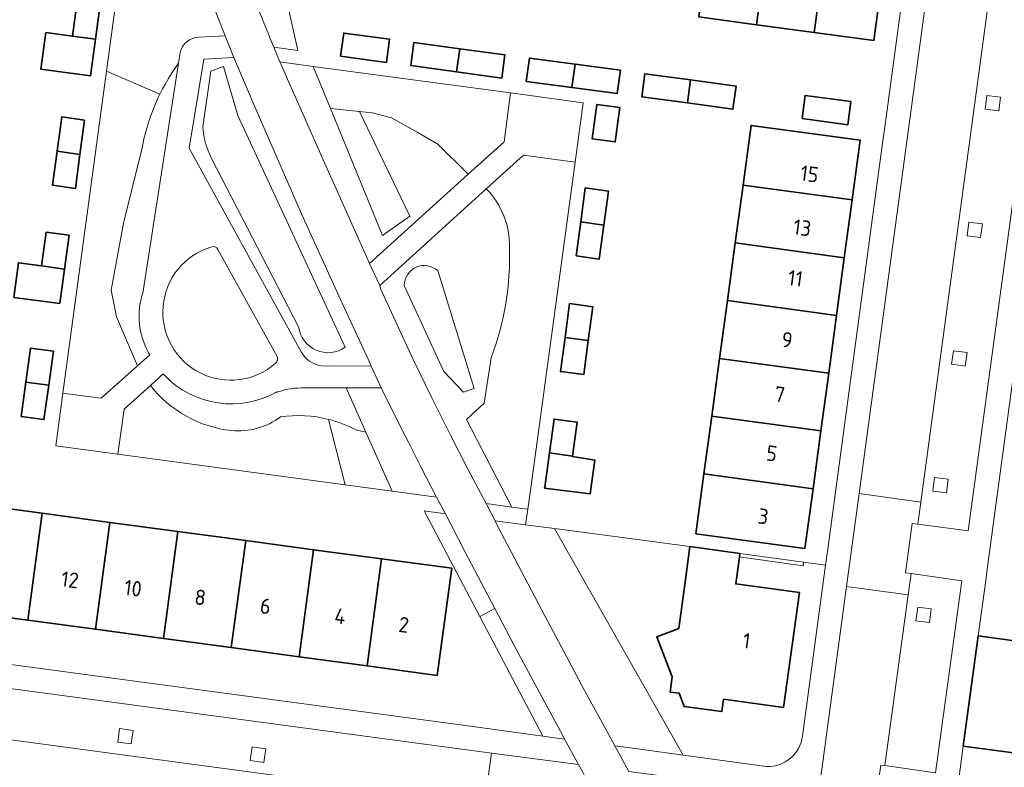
# Model space of a CAD drawing. Extents: x 150256 to 156914, y 461459 to 469481.
# Tile 569 of 656: x 154482 to 154569, y 467914 to 467980. Entities that reach past the tile are written whole.
import ezdxf
from ezdxf.enums import TextEntityAlignment as Align

# ---------------------------------------------------------------- set-up
doc = ezdxf.new("R2010")
doc.units = 0
doc.header["$LTSCALE"] = 0.75
for name, color, linetype, lineweight in [('B-RO-GR-BEPLANTING_CULTUUR_BOSPLANTSOEN-GV', 251, 'CONTINUOUS', 18), ('B-RO-GR-BEPLANTING_CULTUUR_HEESTERS-GV', 251, 'CONTINUOUS', 18), ('B-RO-GR-GROENVOORZIENING-GV', 251, 'CONTINUOUS', 18), ('B-RO-IE-TERREINAFSCHEIDING_KUNSTMATIG_HEKWERK-G', 251, 'IE-TERREINAFSCHEIDING-KUNSTMATIG', 18), ('B-RO-IE-TERREINAFSCHEIDING_KUNSTMATIG_MUUR-G', 251, 'IE-TERREINAFSCHEIDING-KUNSTMATIG-DICHT', 18), ('B-RO-OG-BEBOUWING-GV', 6, 'CONTINUOUS', 35), ('B-RO-OG-BEBOUWING-T18', 1, 'CONTINUOUS', 18), ('B-RO-OG-TERREIN_CULTUURSCHEIDING-GV', 251, 'CONTINUOUS', 18), ('B-RO-OG-TERREIN_ONBEGROEID-GV', 251, 'CONTINUOUS', 18), ('B-RO-OG-WATER_GREPPEL-GV', 251, 'CONTINUOUS', 18), ('B-RO-VH-VERHARDING_BETONSTRAATSTEEN-GV', 251, 'CONTINUOUS', 18), ('B-RO-VH-VERHARDING_HALFVERHARDING_GRIND-GV', 251, 'CONTINUOUS', 18), ('B-RO-VH-VERHARDING_TEGEL-GV', 251, 'CONTINUOUS', 18)]:
    doc.layers.add(name, color=color, linetype=linetype, lineweight=lineweight)
doc.styles.add('NLCS-ISO-M200-T18', font='NLCS-ISO.ttf', dxfattribs={"height": 360})
doc.linetypes.add('IE-TERREINAFSCHEIDING-KUNSTMATIG', pattern='A,4,[82,NLCS.SHX,S=0.75,R=90,X=0,Y=0],4,-2', length=10)
doc.linetypes.add('IE-TERREINAFSCHEIDING-KUNSTMATIG-DICHT', pattern='A,8,-1,[82,NLCS.SHX,S=0.75,R=90,X=0,Y=0],-1', length=10)

msp = doc.modelspace()

# ---------------------------------------------------------------- linework, layer by layer
at = {"layer": 'B-RO-GR-BEPLANTING_CULTUUR_BOSPLANTSOEN-GV'}
for points in [[(154504.506, 467977.328), (154506.622, 467977.039), (154503.419, 467991.288), (154502.438, 467991.413), (154503.179, 467996.923), (154496.381, 467997.852), (154501.29, 467985.333)], [(154504.506, 467977.328), (154506.622, 467977.039), (154503.419, 467991.288), (154502.438, 467991.413), (154503.179, 467996.923), (154496.381, 467997.852), (154501.29, 467985.333)], [(154510.767, 467951.048), (154501.355, 467971.353), (154500.099, 467975.623), (154498.991, 467975.233), (154498.294, 467970.349)], [(154510.767, 467951.048), (154501.355, 467971.353), (154500.099, 467975.623), (154498.991, 467975.233), (154498.294, 467970.349)], [(154494.519, 467973.203), (154489.844, 467975.231), (154486.025, 467947.04)], [(154494.519, 467973.203), (154489.844, 467975.231), (154486.025, 467947.04)], [(154486.025, 467947.04), (154489.376, 467946.585), (154492.556, 467949.433), (154490.71, 467953.72), (154490.25, 467956.04), (154491.34, 467961.92), (154492.969, 467968.502)], [(154486.025, 467947.04), (154489.376, 467946.585), (154492.556, 467949.433), (154490.71, 467953.72), (154490.25, 467956.04), (154491.34, 467961.92), (154492.969, 467968.502)], [(154499.046, 467967.588), (154506.684, 467952.838)], [(154499.046, 467967.588), (154506.684, 467952.838)], [(154530.895, 467967.242), (154526.384, 467967.874), (154523.124, 467964.92)], [(154530.895, 467967.242), (154526.384, 467967.874), (154523.124, 467964.92)], [(154523.549, 467950.122), (154522.94, 467946.15), (154521.39, 467944.73), (154525.353, 467937.064), (154526.749, 467936.87), (154527.056, 467938.96), (154530.895, 467967.242)], [(154523.549, 467950.122), (154522.94, 467946.15), (154521.39, 467944.73), (154525.353, 467937.064), (154526.749, 467936.87), (154527.056, 467938.96), (154530.895, 467967.242)], [(154515.939, 467956.447), (154519.407, 467948.928), (154521.12, 467947.129), (154522.052, 467947.441), (154518.863, 467957.762)], [(154515.939, 467956.447), (154519.407, 467948.928), (154521.12, 467947.129), (154522.052, 467947.441), (154518.863, 467957.762)], [(154493.688, 467947.704), (154491.384, 467945.623), (154490.844, 467941.684), (154510.749, 467939.008)], [(154493.688, 467947.704), (154491.384, 467945.623), (154490.844, 467941.684), (154510.749, 467939.008)], [(154510.749, 467939.008), (154509.304, 467944.741)], [(154510.749, 467939.008), (154509.304, 467944.741)]]:
    msp.add_lwpolyline(points, dxfattribs=at)
for points in [[(154503.171, 467980.577, 0.002695), (154504.506, 467977.328)], [(154503.171, 467980.577, 0.002695), (154504.506, 467977.328)], [(154492.969, 467968.502, -0.069316), (154494.519, 467973.203)], [(154492.969, 467968.502, -0.069316), (154494.519, 467973.203)], [(154498.294, 467970.349, 0.10571), (154499.046, 467967.588)], [(154498.294, 467970.349, 0.10571), (154499.046, 467967.588)], [(154523.124, 467964.92, -0.204409), (154525.149, 467959.788)], [(154523.124, 467964.92, -0.204409), (154525.149, 467959.788)], [(154525.149, 467959.788, -0.099302), (154523.549, 467950.122)], [(154525.149, 467959.788, -0.099302), (154523.549, 467950.122)], [(154518.863, 467957.762, 0.651412), (154515.939, 467956.447)], [(154518.863, 467957.762, 0.651412), (154515.939, 467956.447)], [(154506.684, 467952.838, 0.560957), (154510.767, 467951.048)], [(154506.684, 467952.838, 0.560957), (154510.767, 467951.048)], [(154500.798, 467943.755, -0.200669), (154493.688, 467947.704)], [(154500.798, 467943.755, -0.200669), (154493.688, 467947.704)], [(154505.1, 467944.948, -0.180645), (154500.798, 467943.755)], [(154505.1, 467944.948, -0.180645), (154500.798, 467943.755)], [(154509.304, 467944.741, 0.09966), (154505.1, 467944.948)], [(154509.304, 467944.741, 0.09966), (154505.1, 467944.948)]]:
    msp.add_lwpolyline(points, format="xyb", dxfattribs=at)
for points in [[(154521.541, 467966.198), (154524.677, 467969.039), (154525.257, 467973.314), (154507.969, 467975.643), (154509.478, 467971.968), (154512, 467971.7), (154513.13, 467971.58), (154514.81, 467971.15), (154517.08, 467969.89), (154518.89, 467968.82)], [(154521.541, 467966.198), (154524.677, 467969.039), (154525.257, 467973.314), (154507.969, 467975.643), (154509.478, 467971.968), (154512, 467971.7), (154513.13, 467971.58), (154514.81, 467971.15), (154517.08, 467969.89), (154518.89, 467968.82)], [(154518.766, 467937.93), (154517.397, 467940.576), (154516.295, 467942.744), (154516.047, 467943.231), (154514.978, 467945.369), (154513.924, 467947.511), (154510.842, 467947.5), (154512.568, 467943.621), (154514.866, 467938.454)], [(154518.766, 467937.93), (154517.397, 467940.576), (154516.295, 467942.744), (154516.047, 467943.231), (154514.978, 467945.369), (154513.924, 467947.511), (154510.842, 467947.5), (154512.568, 467943.621), (154514.866, 467938.454)], [(154528.064, 467917.003), (154529.977, 467916.737), (154529.807, 467917.108), (154528.187, 467920.079), (154526.583, 467923.058), (154525.549, 467925.006), (154523.872, 467928.193), (154522.544, 467927.494)], [(154528.064, 467917.003), (154529.977, 467916.737), (154529.807, 467917.108), (154528.187, 467920.079), (154526.583, 467923.058), (154525.549, 467925.006), (154523.872, 467928.193), (154522.544, 467927.494)]]:
    msp.add_lwpolyline(points, close=True, dxfattribs=at)
at = {"layer": 'B-RO-GR-BEPLANTING_CULTUUR_HEESTERS-GV'}
msp.add_lwpolyline([(154531.194, 467914.532), (154523.581, 467915.521), (154522.977, 467911.114), (154522.918, 467910.68), (154523.998, 467910.561)], dxfattribs=at)
msp.add_lwpolyline([(154531.194, 467914.532), (154523.581, 467915.521), (154522.977, 467911.114), (154522.918, 467910.68), (154523.998, 467910.561)], dxfattribs=at)
msp.add_lwpolyline([(154537.427, 467903.638, -0.012916), (154531.194, 467914.532)], format="xyb", dxfattribs=at)
msp.add_lwpolyline([(154537.427, 467903.638, -0.012916), (154531.194, 467914.532)], format="xyb", dxfattribs=at)
at = {"layer": 'B-RO-GR-GROENVOORZIENING-GV'}
for points in [[(154566.831, 467971.911), (154568.02, 467971.749), (154568.18, 467972.94), (154566.991, 467973.099)], [(154566.831, 467971.911), (154568.02, 467971.749), (154568.18, 467972.94), (154566.991, 467973.099)], [(154565.246, 467960.816), (154566.435, 467960.654), (154566.595, 467961.845), (154565.406, 467962.004)], [(154565.246, 467960.816), (154566.435, 467960.654), (154566.595, 467961.845), (154565.406, 467962.004)], [(154563.891, 467949.563), (154565.08, 467949.401), (154565.24, 467950.592), (154564.051, 467950.751)], [(154563.891, 467949.563), (154565.08, 467949.401), (154565.24, 467950.592), (154564.051, 467950.751)], [(154562.244, 467938.468), (154563.433, 467938.306), (154563.593, 467939.497), (154562.404, 467939.656)], [(154562.244, 467938.468), (154563.433, 467938.306), (154563.593, 467939.497), (154562.404, 467939.656)], [(154560.764, 467927.112), (154561.953, 467926.95), (154562.113, 467928.141), (154560.924, 467928.3)], [(154560.764, 467927.112), (154561.953, 467926.95), (154562.113, 467928.141), (154560.924, 467928.3)], [(154490.832, 467916.487), (154492.021, 467916.325), (154492.181, 467917.516), (154490.992, 467917.675)], [(154490.832, 467916.487), (154492.021, 467916.325), (154492.181, 467917.516), (154490.992, 467917.675)], [(154502.444, 467914.87), (154503.633, 467914.708), (154503.793, 467915.899), (154502.604, 467916.058)], [(154502.444, 467914.87), (154503.633, 467914.708), (154503.793, 467915.899), (154502.604, 467916.058)]]:
    msp.add_lwpolyline(points, close=True, dxfattribs=at)
at = {"layer": 'B-RO-IE-TERREINAFSCHEIDING_KUNSTMATIG_HEKWERK-G'}
msp.add_lwpolyline([(154529.09, 467935.199), (154540.379, 467915.354)], dxfattribs=at)
msp.add_lwpolyline([(154529.09, 467935.199), (154540.379, 467915.354)], dxfattribs=at)
at = {"layer": 'B-RO-IE-TERREINAFSCHEIDING_KUNSTMATIG_MUUR-G'}
for points in [[(154540.956, 467933.603), (154529.09, 467935.199)], [(154540.956, 467933.603), (154529.09, 467935.199)], [(154550.916, 467932.247), (154550.872, 467931.927), (154545.292, 467932.693)], [(154550.916, 467932.247), (154550.872, 467931.927), (154545.292, 467932.693)], [(154550.916, 467932.247), (154545.336, 467933.011)], [(154550.916, 467932.247), (154545.336, 467933.011)], [(154552.855, 467931.982), (154550.916, 467932.247)], [(154552.855, 467931.982), (154550.916, 467932.247)]]:
    msp.add_lwpolyline(points, dxfattribs=at)
at = {"layer": 'B-RO-OG-BEBOUWING-GV'}
for points in [[(154546.806, 467979.283), (154548.095, 467988.847), (154543.041, 467989.53), (154541.752, 467979.966)], [(154546.806, 467979.283), (154548.095, 467988.847), (154543.041, 467989.53), (154541.752, 467979.966)], [(154551.86, 467978.6), (154553.149, 467988.164), (154548.095, 467988.847), (154546.806, 467979.283)], [(154551.86, 467978.6), (154553.149, 467988.164), (154548.095, 467988.847), (154546.806, 467979.283)], [(154553.149, 467988.164), (154551.86, 467978.6), (154557.065, 467977.896), (154558.361, 467987.46)], [(154553.149, 467988.164), (154551.86, 467978.6), (154557.065, 467977.896), (154558.361, 467987.46)], [(154486.88, 467978.292), (154488.881, 467978.015), (154489.285, 467981.045), (154487.283, 467981.312)], [(154486.88, 467978.292), (154488.881, 467978.015), (154489.285, 467981.045), (154487.283, 467981.312)], [(154488.881, 467978.015), (154486.88, 467978.292), (154484.538, 467978.6), (154484.101, 467975.386), (154488.456, 467974.809)], [(154488.881, 467978.015), (154486.88, 467978.292), (154484.538, 467978.6), (154484.101, 467975.386), (154488.456, 467974.809)], [(154510.357, 467976.531), (154514.374, 467975.993), (154514.647, 467978.024), (154510.627, 467978.563)], [(154510.357, 467976.531), (154514.374, 467975.993), (154514.647, 467978.024), (154510.627, 467978.563)], [(154520.793, 467977.188), (154516.779, 467977.737), (154516.501, 467975.706), (154520.519, 467975.156)], [(154520.793, 467977.188), (154516.779, 467977.737), (154516.501, 467975.706), (154520.519, 467975.156)], [(154524.475, 467974.615), (154524.753, 467976.646), (154520.793, 467977.188), (154520.519, 467975.156)], [(154524.475, 467974.615), (154524.753, 467976.646), (154520.793, 467977.188), (154520.519, 467975.156)], [(154530.628, 467973.796), (154530.902, 467975.827), (154526.896, 467976.36), (154526.629, 467974.328)], [(154530.628, 467973.796), (154530.902, 467975.827), (154526.896, 467976.36), (154526.629, 467974.328)], [(154530.902, 467975.827), (154530.628, 467973.796), (154534.603, 467973.267), (154534.874, 467975.299)], [(154530.902, 467975.827), (154530.628, 467973.796), (154534.603, 467973.267), (154534.874, 467975.299)], [(154540.737, 467972.437), (154541.01, 467974.46), (154537.025, 467974.999), (154536.759, 467972.975)], [(154540.737, 467972.437), (154541.01, 467974.46), (154537.025, 467974.999), (154536.759, 467972.975)], [(154541.01, 467974.46), (154540.737, 467972.437), (154544.737, 467971.896), (154545.003, 467973.92)], [(154541.01, 467974.46), (154540.737, 467972.437), (154544.737, 467971.896), (154545.003, 467973.92)], [(154550.791, 467971.078), (154554.805, 467970.535), (154555.071, 467972.558), (154551.057, 467973.101)], [(154550.791, 467971.078), (154554.805, 467970.535), (154555.071, 467972.558), (154551.057, 467973.101)], [(154534.825, 467972.036), (154532.794, 467972.312), (154532.387, 467969.309), (154534.418, 467969.034)], [(154534.825, 467972.036), (154532.794, 467972.312), (154532.387, 467969.309), (154534.418, 467969.034)], [(154487.922, 467970.943), (154485.92, 467971.212), (154485.517, 467968.21), (154487.518, 467967.935)], [(154487.922, 467970.943), (154485.92, 467971.212), (154485.517, 467968.21), (154487.518, 467967.935)], [(154545.617, 467965.243), (154555.173, 467963.95), (154555.88, 467969.177), (154546.325, 467970.469)], [(154545.617, 467965.243), (154555.173, 467963.95), (154555.88, 467969.177), (154546.325, 467970.469)], [(154487.518, 467967.935), (154485.517, 467968.21), (154485.117, 467965.231), (154487.119, 467964.962)], [(154487.518, 467967.935), (154485.517, 467968.21), (154485.117, 467965.231), (154487.119, 467964.962)], [(154531.393, 467962.022), (154533.424, 467961.747), (154533.829, 467964.722), (154531.798, 467965.002)], [(154531.393, 467962.022), (154533.424, 467961.747), (154533.829, 467964.722), (154531.798, 467965.002)], [(154544.933, 467960.189), (154554.489, 467958.896), (154555.173, 467963.95), (154545.617, 467965.243)], [(154544.933, 467960.189), (154554.489, 467958.896), (154555.173, 467963.95), (154545.617, 467965.243)], [(154530.989, 467959.051), (154533.019, 467958.775), (154533.424, 467961.747), (154531.393, 467962.022)], [(154530.989, 467959.051), (154533.019, 467958.775), (154533.424, 467961.747), (154531.393, 467962.022)], [(154486.567, 467960.854), (154484.565, 467961.126), (154484.164, 467958.174), (154486.166, 467957.902)], [(154486.567, 467960.854), (154484.565, 467961.126), (154484.164, 467958.174), (154486.166, 467957.902)], [(154544.933, 467960.189), (154544.248, 467955.136), (154553.805, 467953.842), (154554.489, 467958.896)], [(154544.933, 467960.189), (154544.248, 467955.136), (154553.805, 467953.842), (154554.489, 467958.896)], [(154485.755, 467954.87), (154486.166, 467957.902), (154484.164, 467958.174), (154482.137, 467958.449), (154481.725, 467955.417)], [(154485.755, 467954.87), (154486.166, 467957.902), (154484.164, 467958.174), (154482.137, 467958.449), (154481.725, 467955.417)], [(154530.025, 467951.914), (154532.056, 467951.639), (154532.454, 467954.603), (154530.423, 467954.878)], [(154530.025, 467951.914), (154532.056, 467951.639), (154532.454, 467954.603), (154530.423, 467954.878)], [(154553.805, 467953.842), (154544.248, 467955.136), (154543.564, 467950.081), (154553.122, 467948.787)], [(154553.805, 467953.842), (154544.248, 467955.136), (154543.564, 467950.081), (154553.122, 467948.787)], [(154532.056, 467951.639), (154530.025, 467951.914), (154529.624, 467948.927), (154531.655, 467948.655)], [(154532.056, 467951.639), (154530.025, 467951.914), (154529.624, 467948.927), (154531.655, 467948.655)], [(154482.786, 467947.995), (154484.782, 467947.721), (154485.195, 467950.708), (154483.194, 467950.981)], [(154482.786, 467947.995), (154484.782, 467947.721), (154485.195, 467950.708), (154483.194, 467950.981)], [(154553.122, 467948.787), (154543.564, 467950.081), (154542.878, 467945.017), (154552.436, 467943.723)], [(154553.122, 467948.787), (154543.564, 467950.081), (154542.878, 467945.017), (154552.436, 467943.723)], [(154484.782, 467947.721), (154482.786, 467947.995), (154482.376, 467944.995), (154484.368, 467944.724)], [(154484.782, 467947.721), (154482.786, 467947.995), (154482.376, 467944.995), (154484.368, 467944.724)], [(154528.653, 467941.797), (154530.684, 467941.522), (154531.088, 467944.489), (154529.057, 467944.762)], [(154528.653, 467941.797), (154530.684, 467941.522), (154531.088, 467944.489), (154529.057, 467944.762)], [(154542.878, 467945.017), (154542.194, 467939.964), (154551.753, 467938.67), (154552.436, 467943.723)], [(154542.878, 467945.017), (154542.194, 467939.964), (154551.753, 467938.67), (154552.436, 467943.723)], [(154530.684, 467941.522), (154528.653, 467941.797), (154528.245, 467938.799), (154528.235, 467938.725), (154532.234, 467938.231), (154532.64, 467941.177), (154530.679, 467941.481)], [(154530.684, 467941.522), (154528.653, 467941.797), (154528.245, 467938.799), (154528.235, 467938.725), (154532.234, 467938.231), (154532.64, 467941.177), (154530.679, 467941.481)], [(154551.753, 467938.67), (154542.194, 467939.964), (154541.485, 467934.732), (154551.045, 467933.438)], [(154551.753, 467938.67), (154542.194, 467939.964), (154541.485, 467934.732), (154551.045, 467933.438)], [(154478.26, 467937.319), (154476.998, 467927.959), (154482.944, 467927.159), (154484.207, 467936.521)], [(154478.26, 467937.319), (154476.998, 467927.959), (154482.944, 467927.159), (154484.207, 467936.521)], [(154488.89, 467926.359), (154490.153, 467935.723), (154484.207, 467936.521), (154482.944, 467927.159)], [(154488.89, 467926.359), (154490.153, 467935.723), (154484.207, 467936.521), (154482.944, 467927.159)], [(154494.836, 467925.558), (154496.1, 467934.925), (154490.153, 467935.723), (154488.89, 467926.359)], [(154494.836, 467925.558), (154496.1, 467934.925), (154490.153, 467935.723), (154488.89, 467926.359)], [(154496.1, 467934.925), (154494.836, 467925.558), (154500.783, 467924.758), (154502.046, 467934.127)], [(154496.1, 467934.925), (154494.836, 467925.558), (154500.783, 467924.758), (154502.046, 467934.127)], [(154502.046, 467934.127), (154500.783, 467924.758), (154506.729, 467923.957), (154507.993, 467933.329)], [(154502.046, 467934.127), (154500.783, 467924.758), (154506.729, 467923.957), (154507.993, 467933.329)], [(154512.675, 467923.157), (154513.939, 467932.531), (154507.993, 467933.329), (154506.729, 467923.957)], [(154512.675, 467923.157), (154513.939, 467932.531), (154507.993, 467933.329), (154506.729, 467923.957)], [(154540.956, 467933.603), (154540.592, 467930.933), (154539.98, 467926.44), (154538.066, 467925.709), (154539.402, 467922.192), (154539.218, 467920.864), (154540.017, 467920.759), (154540.45, 467919.598), (154543.76, 467919.156), (154543.905, 467920.237), (154549.172, 467919.517), (154550.552, 467929.588), (154544.974, 467930.341), (154545.293, 467932.693), (154545.336, 467933.011)], [(154540.956, 467933.603), (154540.592, 467930.933), (154539.98, 467926.44), (154538.066, 467925.709), (154539.402, 467922.192), (154539.218, 467920.864), (154540.017, 467920.759), (154540.45, 467919.598), (154543.76, 467919.156), (154543.905, 467920.237), (154549.172, 467919.517), (154550.552, 467929.588), (154544.974, 467930.341), (154545.293, 467932.693), (154545.336, 467933.011)], [(154513.939, 467932.531), (154512.675, 467923.157), (154518.827, 467922.329), (154520.093, 467931.705)], [(154513.939, 467932.531), (154512.675, 467923.157), (154518.827, 467922.329), (154520.093, 467931.705)], [(154566.222, 467925.785), (154564.917, 467916.131), (154571.06, 467915.3), (154572.364, 467924.955)], [(154566.222, 467925.785), (154564.917, 467916.131), (154571.06, 467915.3), (154572.364, 467924.955)]]:
    msp.add_lwpolyline(points, close=True, dxfattribs=at)
at = {"layer": 'B-RO-OG-TERREIN_CULTUURSCHEIDING-GV'}
for points in [[(154497.929, 467978.207), (154500.243, 467978.321), (154494.432, 467993.043), (154492.18, 467992.479)], [(154497.929, 467978.207), (154500.243, 467978.321), (154494.432, 467993.043), (154492.18, 467992.479)], [(154492.18, 467992.479), (154489.844, 467975.231), (154494.519, 467973.203), (154494.756, 467973.669), (154495.007, 467974.128), (154495.272, 467974.58), (154495.549, 467975.023), (154496.148, 467975.921), (154496.294, 467976.858)], [(154492.18, 467992.479), (154489.844, 467975.231), (154494.519, 467973.203), (154494.756, 467973.669), (154495.007, 467974.128), (154495.272, 467974.58), (154495.549, 467975.023), (154496.148, 467975.921), (154496.294, 467976.858)], [(154509.388, 467949.416), (154513.034, 467949.395), (154512.777, 467950.021), (154510.493, 467954.92), (154508.247, 467959.836), (154506.946, 467962.745), (154504.534, 467968.223), (154502.75, 467972.319), (154500.994, 467976.424), (154498.368, 467976.287), (154497.083, 467968.47), (154506.9, 467950.663)], [(154509.388, 467949.416), (154513.034, 467949.395), (154512.777, 467950.021), (154510.493, 467954.92), (154508.247, 467959.836), (154506.946, 467962.745), (154504.534, 467968.223), (154502.75, 467972.319), (154500.994, 467976.424), (154498.368, 467976.287), (154497.083, 467968.47), (154506.9, 467950.663)], [(154493.02, 467955.781), (154496.148, 467975.921)], [(154493.02, 467955.781), (154496.148, 467975.921)], [(154496.148, 467975.921), (154495.549, 467975.023), (154495.272, 467974.58), (154495.007, 467974.128), (154494.756, 467973.669), (154494.519, 467973.203)], [(154496.148, 467975.921), (154495.549, 467975.023), (154495.272, 467974.58), (154495.007, 467974.128), (154494.756, 467973.669), (154494.519, 467973.203)], [(154498.294, 467970.349), (154498.991, 467975.233), (154500.099, 467975.623), (154501.355, 467971.353), (154510.767, 467951.048)], [(154498.294, 467970.349), (154498.991, 467975.233), (154500.099, 467975.623), (154501.355, 467971.353), (154510.767, 467951.048)], [(154492.969, 467968.502), (154491.34, 467961.92), (154490.25, 467956.04), (154490.71, 467953.72), (154492.556, 467949.433), (154493.638, 467950.402), (154493.536, 467950.569)], [(154492.969, 467968.502), (154491.34, 467961.92), (154490.25, 467956.04), (154490.71, 467953.72), (154492.556, 467949.433), (154493.638, 467950.402), (154493.536, 467950.569)], [(154506.684, 467952.838), (154499.046, 467967.588)], [(154506.684, 467952.838), (154499.046, 467967.588)], [(154523.124, 467964.92), (154513.784, 467956.458), (154513.853, 467956.207), (154515.271, 467953.088), (154516.726, 467949.986), (154518.353, 467946.623), (154519.96, 467943.402), (154521.515, 467940.38), (154523.109, 467937.377), (154525.353, 467937.064), (154521.39, 467944.73), (154522.94, 467946.15), (154523.549, 467950.122)], [(154523.124, 467964.92), (154513.784, 467956.458), (154513.853, 467956.207), (154515.271, 467953.088), (154516.726, 467949.986), (154518.353, 467946.623), (154519.96, 467943.402), (154521.515, 467940.38), (154523.109, 467937.377), (154525.353, 467937.064), (154521.39, 467944.73), (154522.94, 467946.15), (154523.549, 467950.122)], [(154518.863, 467957.762), (154522.052, 467947.441), (154521.12, 467947.129), (154519.407, 467948.928), (154515.939, 467956.447)], [(154518.863, 467957.762), (154522.052, 467947.441), (154521.12, 467947.129), (154519.407, 467948.928), (154515.939, 467956.447)], [(154494.93, 467948.598), (154494.817, 467948.723), (154493.688, 467947.704)], [(154494.93, 467948.598), (154494.817, 467948.723), (154493.688, 467947.704)], [(154504.612, 467947.054), (154504.823, 467947.176)], [(154504.612, 467947.054), (154504.823, 467947.176)], [(154511.682, 467943.829), (154512.568, 467943.621), (154510.842, 467947.5), (154506.911, 467947.487)], [(154511.682, 467943.829), (154512.568, 467943.621), (154510.842, 467947.5), (154506.911, 467947.487)], [(154509.304, 467944.741), (154510.749, 467939.008), (154514.866, 467938.454), (154512.568, 467943.621), (154511.682, 467943.829)], [(154509.304, 467944.741), (154510.749, 467939.008), (154514.866, 467938.454), (154512.568, 467943.621), (154511.682, 467943.829)]]:
    msp.add_lwpolyline(points, dxfattribs=at)
for points in [[(154496.294, 467976.858, -0.330477), (154497.929, 467978.207)], [(154496.294, 467976.858, -0.330477), (154497.929, 467978.207)], [(154494.519, 467973.203, 0.069316), (154492.969, 467968.502)], [(154494.519, 467973.203, 0.069316), (154492.969, 467968.502)], [(154499.046, 467967.588, -0.10571), (154498.294, 467970.349)], [(154499.046, 467967.588, -0.10571), (154498.294, 467970.349)], [(154525.149, 467959.788, 0.204409), (154523.124, 467964.92)], [(154525.149, 467959.788, 0.204409), (154523.124, 467964.92)], [(154523.549, 467950.122, 0.099302), (154525.149, 467959.788)], [(154523.549, 467950.122, 0.099302), (154525.149, 467959.788)], [(154515.939, 467956.447, -0.651412), (154518.863, 467957.762)], [(154515.939, 467956.447, -0.651412), (154518.863, 467957.762)], [(154493.536, 467950.569, -0.209134), (154493.02, 467955.781)], [(154493.536, 467950.569, -0.209134), (154493.02, 467955.781)], [(154510.767, 467951.048, -0.560957), (154506.684, 467952.838)], [(154510.767, 467951.048, -0.560957), (154506.684, 467952.838)], [(154506.9, 467950.663, 0.310783), (154509.388, 467949.416)], [(154506.9, 467950.663, 0.310783), (154509.388, 467949.416)], [(154504.823, 467947.176, -0.345295), (154494.93, 467948.598)], [(154504.823, 467947.176, -0.345295), (154494.93, 467948.598)], [(154493.688, 467947.704, 0.200669), (154500.798, 467943.755)], [(154493.688, 467947.704, 0.200669), (154500.798, 467943.755)], [(154506.911, 467947.487, 0.093559), (154504.612, 467947.054)], [(154506.911, 467947.487, 0.093559), (154504.612, 467947.054)], [(154500.798, 467943.755, 0.180645), (154505.1, 467944.948)], [(154500.798, 467943.755, 0.180645), (154505.1, 467944.948)], [(154505.1, 467944.948, -0.09966), (154509.304, 467944.741)], [(154505.1, 467944.948, -0.09966), (154509.304, 467944.741)], [(154509.304, 467944.741, -0.059649), (154511.682, 467943.829)], [(154511.682, 467943.829, 0.059649), (154509.304, 467944.741)], [(154509.304, 467944.741, -0.059649), (154511.682, 467943.829)], [(154511.682, 467943.829, 0.059649), (154509.304, 467944.741)]]:
    msp.add_lwpolyline(points, format="xyb", dxfattribs=at)
for points in [[(154507.969, 467975.643), (154505.048, 467976.04), (154505.127, 467975.852), (154505.695, 467974.537), (154509.07, 467966.925), (154510.981, 467962.646), (154512.903, 467958.373), (154521.541, 467966.198), (154518.89, 467968.82), (154517.08, 467969.89), (154514.81, 467971.15), (154513.13, 467971.58), (154512, 467971.7), (154516.434, 467962.519), (154514.041, 467960.85), (154509.478, 467971.968)], [(154507.969, 467975.643), (154505.048, 467976.04), (154505.127, 467975.852), (154505.695, 467974.537), (154509.07, 467966.925), (154510.981, 467962.646), (154512.903, 467958.373), (154521.541, 467966.198), (154518.89, 467968.82), (154517.08, 467969.89), (154514.81, 467971.15), (154513.13, 467971.58), (154512, 467971.7), (154516.434, 467962.519), (154514.041, 467960.85), (154509.478, 467971.968)], [(154519.541, 467936.478), (154517.686, 467936.727), (154522.544, 467927.494), (154523.872, 467928.193), (154522.976, 467929.896), (154521.255, 467933.185)], [(154519.541, 467936.478), (154517.686, 467936.727), (154522.544, 467927.494), (154523.872, 467928.193), (154522.976, 467929.896), (154521.255, 467933.185)], [(154529.09, 467935.199), (154526.55, 467935.519), (154523.904, 467935.853), (154524.134, 467935.348), (154526.203, 467931.41), (154528.281, 467927.477), (154530.837, 467922.662), (154531.586, 467921.267), (154532.981, 467918.714), (154534.394, 467916.17), (154536.611, 467915.867), (154540.379, 467915.354)], [(154529.09, 467935.199), (154526.55, 467935.519), (154523.904, 467935.853), (154524.134, 467935.348), (154526.203, 467931.41), (154528.281, 467927.477), (154530.837, 467922.662), (154531.586, 467921.267), (154532.981, 467918.714), (154534.394, 467916.17), (154536.611, 467915.867), (154540.379, 467915.354)]]:
    msp.add_lwpolyline(points, close=True, dxfattribs=at)
at = {"layer": 'B-RO-OG-TERREIN_ONBEGROEID-GV'}
for points in [[(154499.003, 467959.821, 1.238644), (154504.662, 467949.648)], [(154499.003, 467959.821, 1.238644), (154504.662, 467949.648)], [(154499.613, 467959.601, 0.40975), (154499.003, 467959.821)], [(154499.613, 467959.601, 0.40975), (154499.003, 467959.821)]]:
    msp.add_lwpolyline(points, format="xyb", dxfattribs=at)
msp.add_lwpolyline([(154504.662, 467949.648), (154504.765, 467949.787), (154504.826, 467949.936), (154504.837, 467950.097), (154504.799, 467950.253), (154499.613, 467959.601)], dxfattribs=at)
msp.add_lwpolyline([(154504.662, 467949.648), (154504.765, 467949.787), (154504.826, 467949.936), (154504.837, 467950.097), (154504.799, 467950.253), (154499.613, 467959.601)], dxfattribs=at)
at = {"layer": 'B-RO-OG-WATER_GREPPEL-GV'}
msp.add_lwpolyline([(154512, 467971.7), (154509.478, 467971.968), (154514.041, 467960.85), (154516.434, 467962.519)], close=True, dxfattribs=at)
msp.add_lwpolyline([(154512, 467971.7), (154509.478, 467971.968), (154514.041, 467960.85), (154516.434, 467962.519)], close=True, dxfattribs=at)
at = {"layer": 'B-RO-VH-VERHARDING_BETONSTRAATSTEEN-GV'}
for points in [[(154459.658, 467919.192), (154459.709, 467919.591), (154460.283, 467924.011), (154523.581, 467915.521), (154531.194, 467914.532), (154529.977, 467916.737), (154528.064, 467917.003), (154521.954, 467917.852), (154456.407, 467926.631), (154458.901, 467944.606), (154459.086, 467945.947), (154466.373, 468000), (154466.631, 468001.915), (154466.855, 468003.873), (154470.131, 468028.209), (154470.839, 468033.472)], [(154459.658, 467919.192), (154459.709, 467919.591), (154460.283, 467924.011), (154523.581, 467915.521), (154531.194, 467914.532), (154529.977, 467916.737), (154528.064, 467917.003), (154521.954, 467917.852), (154456.407, 467926.631), (154458.901, 467944.606), (154459.086, 467945.947), (154466.373, 468000), (154466.631, 468001.915), (154466.855, 468003.873), (154470.131, 468028.209), (154470.839, 468033.472)], [(154565.248, 468022.921), (154565.089, 468021.725), (154564.02, 468013.661), (154563.453, 468009.303), (154562.209, 468000), (154561.347, 467993.497), (154561.322, 467993.311), (154561.131, 467993.283), (154560.817, 467991.225), (154560.579, 467989.167), (154558.004, 467970.103), (154557.843, 467968.912), (154553.016, 467933.172), (154552.855, 467931.982), (154550.835, 467917.02)], [(154565.248, 468022.921), (154565.089, 468021.725), (154564.02, 468013.661), (154563.453, 468009.303), (154562.209, 468000), (154561.347, 467993.497), (154561.322, 467993.311), (154561.131, 467993.283), (154560.817, 467991.225), (154560.579, 467989.167), (154558.004, 467970.103), (154557.843, 467968.912), (154553.016, 467933.172), (154552.855, 467931.982), (154550.835, 467917.02)], [(154547.677, 467914.359), (154540.379, 467915.354), (154536.611, 467915.867), (154534.394, 467916.17), (154535.611, 467913.915), (154552.186, 467911.714), (154554.677, 467930.102), (154555.781, 467938.253), (154562.267, 467986.133), (154563.282, 467993.631), (154564.145, 468000), (154566.564, 468017.962)], [(154547.677, 467914.359), (154540.379, 467915.354), (154536.611, 467915.867), (154534.394, 467916.17), (154535.611, 467913.915), (154552.186, 467911.714), (154554.677, 467930.102), (154555.781, 467938.253), (154562.267, 467986.133), (154563.282, 467993.631), (154564.145, 468000), (154566.564, 468017.962)], [(154562.113, 467905.449), (154562.145, 467905.443), (154562.439, 467905.399), (154564.824, 467905.1), (154564.91, 467905.457), (154565.572, 467909.868), (154565.883, 467911.946), (154564.379, 467912.152), (154564.917, 467916.131), (154566.222, 467925.785), (154566.875, 467930.626), (154567.039, 467931.841), (154574.585, 467987.767), (154574.743, 467988.954), (154575.808, 467996.849), (154576.234, 468000), (154577.102, 468006.41), (154577.368, 468008.382), (154577.647, 468010.462), (154576.663, 468010.595)], [(154562.113, 467905.449), (154562.145, 467905.443), (154562.439, 467905.399), (154564.824, 467905.1), (154564.91, 467905.457), (154565.572, 467909.868), (154565.883, 467911.946), (154564.379, 467912.152), (154564.917, 467916.131), (154566.222, 467925.785), (154566.875, 467930.626), (154567.039, 467931.841), (154574.585, 467987.767), (154574.743, 467988.954), (154575.808, 467996.849), (154576.234, 468000), (154577.102, 468006.41), (154577.368, 468008.382), (154577.647, 468010.462), (154576.663, 468010.595)], [(154569.931, 468005.381), (154570.341, 468005.324), (154574.753, 468004.721), (154574.127, 468000), (154572.913, 467990.851), (154568.496, 467991.485), (154567.992, 467991.551), (154567.37, 467986.973), (154567.887, 467986.893), (154572.311, 467986.294), (154571.081, 467977.218), (154570.863, 467975.614), (154565.355, 467934.981), (154560.937, 467935.574), (154560.438, 467935.636), (154559.846, 467931.313), (154560.345, 467931.233)], [(154569.931, 468005.381), (154570.341, 468005.324), (154574.753, 468004.721), (154574.127, 468000), (154572.913, 467990.851), (154568.496, 467991.485), (154567.992, 467991.551), (154567.37, 467986.973), (154567.887, 467986.893), (154572.311, 467986.294), (154571.081, 467977.218), (154570.863, 467975.614), (154565.355, 467934.981), (154560.937, 467935.574), (154560.438, 467935.636), (154559.846, 467931.313), (154560.345, 467931.233)], [(154560.345, 467931.233), (154564.78, 467930.604), (154562.474, 467913.8), (154558.047, 467914.437), (154557.678, 467914.478), (154557.336, 467912.07)], [(154560.345, 467931.233), (154564.78, 467930.604), (154562.474, 467913.8), (154558.047, 467914.437), (154557.678, 467914.478), (154557.336, 467912.07)], [(154560.092, 467929.369), (154554.677, 467930.102), (154552.186, 467911.714), (154551.547, 467907), (154562.113, 467905.449)], [(154560.092, 467929.369), (154554.677, 467930.102), (154552.186, 467911.714), (154551.547, 467907), (154562.113, 467905.449)], [(154557.336, 467912.07), (154557.678, 467914.478), (154558.047, 467914.437), (154560.092, 467929.369)], [(154557.336, 467912.07), (154557.678, 467914.478), (154558.047, 467914.437), (154560.092, 467929.369)], [(154523.998, 467910.561), (154522.918, 467910.68), (154522.977, 467911.114), (154459.709, 467919.591), (154459.658, 467919.192)], [(154523.998, 467910.561), (154522.918, 467910.68), (154522.977, 467911.114), (154459.709, 467919.591), (154459.658, 467919.192)]]:
    msp.add_lwpolyline(points, dxfattribs=at)
for points in [[(154560.937, 467935.574), (154565.355, 467934.981), (154570.863, 467975.614), (154571.081, 467977.218), (154572.311, 467986.294), (154567.887, 467986.893), (154567.687, 467985.426), (154561.198, 467937.502)], [(154560.937, 467935.574), (154565.355, 467934.981), (154570.863, 467975.614), (154571.081, 467977.218), (154572.311, 467986.294), (154567.887, 467986.893), (154567.687, 467985.426), (154561.198, 467937.502)], [(154567.687, 467985.426), (154562.267, 467986.133), (154555.781, 467938.253), (154561.198, 467937.502)], [(154567.687, 467985.426), (154562.267, 467986.133), (154555.781, 467938.253), (154561.198, 467937.502)], [(154566.831, 467971.911), (154566.991, 467973.099), (154568.18, 467972.94), (154568.02, 467971.749)], [(154566.831, 467971.911), (154566.991, 467973.099), (154568.18, 467972.94), (154568.02, 467971.749)], [(154565.246, 467960.816), (154565.406, 467962.004), (154566.595, 467961.845), (154566.435, 467960.654)], [(154565.246, 467960.816), (154565.406, 467962.004), (154566.595, 467961.845), (154566.435, 467960.654)], [(154563.891, 467949.563), (154564.051, 467950.751), (154565.24, 467950.592), (154565.08, 467949.401)], [(154563.891, 467949.563), (154564.051, 467950.751), (154565.24, 467950.592), (154565.08, 467949.401)], [(154562.244, 467938.468), (154562.404, 467939.656), (154563.593, 467939.497), (154563.433, 467938.306)], [(154562.244, 467938.468), (154562.404, 467939.656), (154563.593, 467939.497), (154563.433, 467938.306)], [(154554.677, 467930.102), (154560.092, 467929.369), (154560.345, 467931.233), (154559.846, 467931.313), (154560.438, 467935.636), (154560.937, 467935.574), (154561.198, 467937.502), (154555.781, 467938.253)], [(154554.677, 467930.102), (154560.092, 467929.369), (154560.345, 467931.233), (154559.846, 467931.313), (154560.438, 467935.636), (154560.937, 467935.574), (154561.198, 467937.502), (154555.781, 467938.253)], [(154558.047, 467914.437), (154562.474, 467913.8), (154564.78, 467930.604), (154560.345, 467931.233), (154560.092, 467929.369)], [(154558.047, 467914.437), (154562.474, 467913.8), (154564.78, 467930.604), (154560.345, 467931.233), (154560.092, 467929.369)], [(154560.764, 467927.112), (154560.924, 467928.3), (154562.113, 467928.141), (154561.953, 467926.95)], [(154560.764, 467927.112), (154560.924, 467928.3), (154562.113, 467928.141), (154561.953, 467926.95)], [(154459.709, 467919.591), (154522.977, 467911.114), (154523.581, 467915.521), (154460.283, 467924.011)], [(154459.709, 467919.591), (154522.977, 467911.114), (154523.581, 467915.521), (154460.283, 467924.011)], [(154490.832, 467916.487), (154490.992, 467917.675), (154492.181, 467917.516), (154492.021, 467916.325)], [(154490.832, 467916.487), (154490.992, 467917.675), (154492.181, 467917.516), (154492.021, 467916.325)], [(154502.444, 467914.87), (154502.604, 467916.058), (154503.793, 467915.899), (154503.633, 467914.708)], [(154502.444, 467914.87), (154502.604, 467916.058), (154503.793, 467915.899), (154503.633, 467914.708)]]:
    msp.add_lwpolyline(points, close=True, dxfattribs=at)
msp.add_lwpolyline([(154550.835, 467917.02, -0.387188), (154547.677, 467914.359)], format="xyb", dxfattribs=at)
msp.add_lwpolyline([(154550.835, 467917.02, -0.387188), (154547.677, 467914.359)], format="xyb", dxfattribs=at)
at = {"layer": 'B-RO-VH-VERHARDING_HALFVERHARDING_GRIND-GV'}
for points in [[(154497.929, 467978.207, 0.330477), (154496.294, 467976.858)], [(154497.929, 467978.207, 0.330477), (154496.294, 467976.858)], [(154504.662, 467949.648, -1.238644), (154499.003, 467959.821)], [(154504.662, 467949.648, -1.238644), (154499.003, 467959.821)], [(154499.003, 467959.821, -0.40975), (154499.613, 467959.601)], [(154499.003, 467959.821, -0.40975), (154499.613, 467959.601)], [(154493.02, 467955.781, 0.209134), (154493.536, 467950.569)], [(154493.02, 467955.781, 0.209134), (154493.536, 467950.569)], [(154509.388, 467949.416, -0.310783), (154506.9, 467950.663)], [(154509.388, 467949.416, -0.310783), (154506.9, 467950.663)], [(154494.93, 467948.598, 0.345295), (154504.823, 467947.176)], [(154494.93, 467948.598, 0.345295), (154504.823, 467947.176)], [(154504.612, 467947.054, -0.093559), (154506.911, 467947.487)], [(154504.612, 467947.054, -0.093559), (154506.911, 467947.487)]]:
    msp.add_lwpolyline(points, format="xyb", dxfattribs=at)
for points in [[(154506.9, 467950.663), (154497.083, 467968.47), (154498.368, 467976.287), (154500.994, 467976.424), (154500.243, 467978.321), (154497.929, 467978.207)], [(154506.9, 467950.663), (154497.083, 467968.47), (154498.368, 467976.287), (154500.994, 467976.424), (154500.243, 467978.321), (154497.929, 467978.207)], [(154496.294, 467976.858), (154496.148, 467975.921), (154493.02, 467955.781)], [(154496.294, 467976.858), (154496.148, 467975.921), (154493.02, 467955.781)], [(154499.613, 467959.601), (154504.799, 467950.253), (154504.837, 467950.097), (154504.826, 467949.936), (154504.765, 467949.787), (154504.662, 467949.648)], [(154499.613, 467959.601), (154504.799, 467950.253), (154504.837, 467950.097), (154504.826, 467949.936), (154504.765, 467949.787), (154504.662, 467949.648)], [(154493.536, 467950.569), (154493.638, 467950.402), (154492.556, 467949.433), (154489.376, 467946.585), (154486.025, 467947.04), (154485.399, 467942.416), (154490.844, 467941.684), (154491.384, 467945.623), (154493.688, 467947.704), (154494.817, 467948.723), (154494.93, 467948.598)], [(154493.536, 467950.569), (154493.638, 467950.402), (154492.556, 467949.433), (154489.376, 467946.585), (154486.025, 467947.04), (154485.399, 467942.416), (154490.844, 467941.684), (154491.384, 467945.623), (154493.688, 467947.704), (154494.817, 467948.723), (154494.93, 467948.598)], [(154506.911, 467947.487), (154510.842, 467947.5), (154513.924, 467947.511), (154513.034, 467949.395), (154509.388, 467949.416)], [(154506.911, 467947.487), (154510.842, 467947.5), (154513.924, 467947.511), (154513.034, 467949.395), (154509.388, 467949.416)], [(154504.823, 467947.176), (154504.612, 467947.054)], [(154504.823, 467947.176), (154504.612, 467947.054)]]:
    msp.add_lwpolyline(points, dxfattribs=at)
msp.add_lwpolyline([(154530.895, 467967.242), (154531.603, 467972.46), (154525.257, 467973.314), (154524.677, 467969.039), (154521.541, 467966.198), (154512.903, 467958.373), (154513.784, 467956.458), (154523.124, 467964.92), (154526.384, 467967.874)], close=True, dxfattribs=at)
msp.add_lwpolyline([(154530.895, 467967.242), (154531.603, 467972.46), (154525.257, 467973.314), (154524.677, 467969.039), (154521.541, 467966.198), (154512.903, 467958.373), (154513.784, 467956.458), (154523.124, 467964.92), (154526.384, 467967.874)], close=True, dxfattribs=at)
at = {"layer": 'B-RO-VH-VERHARDING_TEGEL-GV'}
for points in [[(154494.432, 467993.043), (154500.243, 467978.321), (154500.994, 467976.424), (154502.75, 467972.319), (154504.534, 467968.223), (154506.946, 467962.745), (154508.247, 467959.836), (154510.493, 467954.92), (154512.777, 467950.021), (154513.034, 467949.395), (154513.924, 467947.511), (154514.978, 467945.369), (154516.047, 467943.231), (154516.295, 467942.744), (154517.397, 467940.576), (154518.766, 467937.93), (154519.541, 467936.478), (154521.255, 467933.185), (154522.976, 467929.896), (154523.872, 467928.193), (154525.549, 467925.006), (154526.583, 467923.058), (154528.187, 467920.079), (154529.807, 467917.108), (154529.977, 467916.737), (154531.194, 467914.532)], [(154494.432, 467993.043), (154500.243, 467978.321), (154500.994, 467976.424), (154502.75, 467972.319), (154504.534, 467968.223), (154506.946, 467962.745), (154508.247, 467959.836), (154510.493, 467954.92), (154512.777, 467950.021), (154513.034, 467949.395), (154513.924, 467947.511), (154514.978, 467945.369), (154516.047, 467943.231), (154516.295, 467942.744), (154517.397, 467940.576), (154518.766, 467937.93), (154519.541, 467936.478), (154521.255, 467933.185), (154522.976, 467929.896), (154523.872, 467928.193), (154525.549, 467925.006), (154526.583, 467923.058), (154528.187, 467920.079), (154529.807, 467917.108), (154529.977, 467916.737), (154531.194, 467914.532)], [(154535.611, 467913.915), (154534.394, 467916.17), (154532.981, 467918.714), (154531.586, 467921.267), (154530.837, 467922.662), (154528.281, 467927.477), (154526.203, 467931.41), (154524.134, 467935.348), (154523.904, 467935.853), (154523.109, 467937.377), (154521.515, 467940.38), (154519.96, 467943.402), (154518.353, 467946.623), (154516.726, 467949.986), (154515.271, 467953.088), (154513.853, 467956.207), (154513.784, 467956.458), (154512.903, 467958.373), (154510.981, 467962.646), (154509.07, 467966.925), (154505.695, 467974.537), (154505.127, 467975.852), (154505.048, 467976.04), (154504.506, 467977.328)], [(154535.611, 467913.915), (154534.394, 467916.17), (154532.981, 467918.714), (154531.586, 467921.267), (154530.837, 467922.662), (154528.281, 467927.477), (154526.203, 467931.41), (154524.134, 467935.348), (154523.904, 467935.853), (154523.109, 467937.377), (154521.515, 467940.38), (154519.96, 467943.402), (154518.353, 467946.623), (154516.726, 467949.986), (154515.271, 467953.088), (154513.853, 467956.207), (154513.784, 467956.458), (154512.903, 467958.373), (154510.981, 467962.646), (154509.07, 467966.925), (154505.695, 467974.537), (154505.127, 467975.852), (154505.048, 467976.04), (154504.506, 467977.328)]]:
    msp.add_lwpolyline(points, dxfattribs=at)
for points in [[(154504.506, 467977.328, -0.002695), (154503.171, 467980.577)], [(154504.506, 467977.328, -0.002695), (154503.171, 467980.577)], [(154531.194, 467914.532, 0.012916), (154537.427, 467903.638)], [(154531.194, 467914.532, 0.012916), (154537.427, 467903.638)]]:
    msp.add_lwpolyline(points, format="xyb", dxfattribs=at)
msp.add_lwpolyline([(154526.749, 467936.87), (154525.353, 467937.064), (154523.109, 467937.377), (154523.904, 467935.853), (154526.55, 467935.519)], close=True, dxfattribs=at)
msp.add_lwpolyline([(154526.749, 467936.87), (154525.353, 467937.064), (154523.109, 467937.377), (154523.904, 467935.853), (154526.55, 467935.519)], close=True, dxfattribs=at)

# ---------------------------------------------------------------- texts
at = {"layer": 'B-RO-OG-BEBOUWING-T18', "style": 'NLCS-ISO-M200-T18'}
for s, rotation, p in [('15', 352.3, (154551.444, 467966.225)), ('15', 352.3, (154551.444, 467966.225)), ('13', 352.3, (154550.807, 467961.514)), ('13', 352.3, (154550.807, 467961.514)), ('11', 352.3, (154550.207, 467957.082)), ('11', 352.3, (154550.207, 467957.082)), ('9', 352.3, (154549.479, 467951.702)), ('9', 352.3, (154549.479, 467951.702)), ('7', 352.3, (154548.834, 467946.928)), ('7', 352.3, (154548.834, 467946.928)), ('5', 352.3, (154548.135, 467941.763)), ('5', 352.3, (154548.135, 467941.763)), ('3', 352.3, (154547.389, 467936.25)), ('3', 352.3, (154547.389, 467936.25)), ('12', 352.4, (154486.648, 467930.697)), ('12', 352.4, (154486.648, 467930.697)), ('10', 352.3, (154492.175, 467929.953)), ('10', 352.3, (154492.175, 467929.953)), ('8', 352.4, (154498.065, 467929.16)), ('8', 352.4, (154498.065, 467929.16)), ('6', 352.3, (154503.778, 467928.391)), ('6', 352.3, (154503.778, 467928.391)), ('4', 352.4, (154510.317, 467927.51)), ('4', 352.4, (154510.317, 467927.51)), ('2', 352.4, (154515.904, 467926.759)), ('2', 352.4, (154515.904, 467926.759)), ('1', 352.2, (154545.935, 467925.361)), ('1', 352.2, (154545.935, 467925.361))]:
    msp.add_text(s, height=1.35, rotation=rotation, dxfattribs=at).set_placement(p, align=Align.MIDDLE)

doc.saveas('drawing.dxf')
